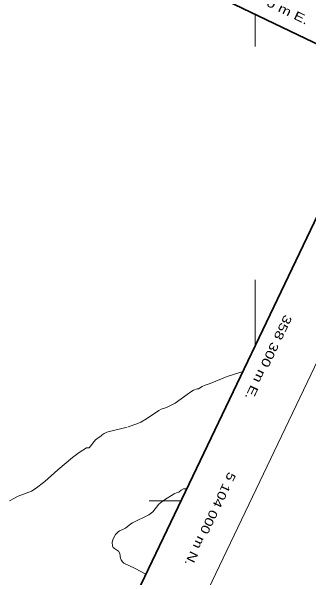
# Model space of a CAD drawing. Extents: x 356765 to 358572, y 5103174 to 5104650.
# Drawn here: x 358257.6 to 358309.3, y 5103986.6 to 5104085.1 of the extents above; entities that cross this region are included whole.
import ezdxf
from ezdxf.enums import TextEntityAlignment as Align

# ---------------------------------------------------------------- set-up
doc = ezdxf.new("R2010")
doc.units = 0
doc.header["$LTSCALE"] = 0.6
doc.linetypes.add('LONG_DASHED', pattern=[7.5, 6, -1.5])
for name, color, linetype, lineweight in [('2', 7, 'Continuous', 13), ('60', 7, 'Continuous', 13), ('61', 7, 'Continuous', 13)]:
    doc.layers.add(name, color=color, linetype=linetype, lineweight=lineweight)

msp = doc.modelspace()

# ---------------------------------------------------------------- linework, layer by layer
at = {"layer": '2', "linetype": 'LONG_DASHED'}
for points in [[(358292.17, 5104020.42), (358295.15, 5104021.63), (358297.18, 5104022.25), (358297.87, 5104022.51)], [(358257.32, 5104000.01), (358258.81, 5104000.79), (358261.14, 5104001.71), (358261.76, 5104002.09), (358263.44, 5104003.38), (358265.68, 5104005.4), (358268.27, 5104007.54), (358269.44, 5104008.4), (358270.68, 5104009.2), (358271.14, 5104009.19), (358272.27, 5104010.61), (358273.23, 5104011.3), (358273.41, 5104011.5), (358273.75, 5104011.71), (358274.24, 5104011.93), (358277.94, 5104012.84), (358279.44, 5104013.38), (358280.12, 5104013.69), (358281.1, 5104014.23), (358283.29, 5104015.73), (358283.69, 5104015.94), (358284.62, 5104016.25), (358286.1, 5104016.99), (358288.17, 5104018.49), (358288.84, 5104018.95), (358289.31, 5104019.21), (358289.92, 5104019.44), (358290.17, 5104019.44), (358290.82, 5104019.87), (358291.31, 5104020.12), (358292.17, 5104020.42)], [(358281.01, 5103987.28), (358279.17, 5103988.23), (358278.04, 5103988.74), (358277.19, 5103989.18), (358276.96, 5103989.37), (358276.7, 5103989.74), (358276.61, 5103989.98), (358276.49, 5103990.84), (358276.27, 5103991.24), (358275.53, 5103991.69), (358275.34, 5103991.91), (358275.21, 5103992.18), (358275.13, 5103992.76), (358275.27, 5103993.3), (358275.75, 5103994.17), (358276.2, 5103994.62), (358276.44, 5103994.78), (358277.12, 5103995.05), (358277.47, 5103995.24), (358278.42, 5103996.03), (358278.7, 5103996.19), (358281.53, 5103997.54), (358282.22, 5103998.09), (358283.27, 5103999.4), (358283.53, 5103999.66), (358284.25, 5104000.19), (358285.91, 5104001.21), (358286.32, 5104001.42), (358286.72, 5104001.53), (358287.17, 5104001.88), (358287.57, 5104002.07), (358288.1, 5104002.09)]]:
    msp.add_lwpolyline(points, dxfattribs=at)
at = {"layer": '60', "lineweight": 35}
msp.add_lwpolyline([(356779.89, 5103862.01), (357952.48, 5103300.77), (358322.47, 5104073.79), (357149.88, 5104635.03)], close=True, dxfattribs=at)
at = {"layer": '60'}
msp.add_lwpolyline([(358331.91, 5104068.3), (358557.43, 5103960.4), (358187.44, 5103187.19), (357961.94, 5103295.12)], close=True, dxfattribs=at)
at = {"layer": '61'}
for p, q in [((358300, 5104079), (358300, 5104084.54)), ((358300, 5104026.84), (358300, 5104038.43)), ((358287.15, 5104000), (358281.61, 5104000))]:
    msp.add_line(p, q, dxfattribs=at)

# ---------------------------------------------------------------- texts
for s, rotation, width, p in [(' 358 300 m E.', 334.42, 1.35, (358301.2712, 5104086.3733)), (' 358 300 m E.', 244.42, 1.35, (358301.8333, 5104025.5588)), (' 5 104 000 m N.', 244.42, 1.3, (358291.694, 5103997.4338))]:
    msp.add_text(s, height=1.5, rotation=rotation, dxfattribs=dict(at, width=width)).set_placement(p, align=Align.CENTER)

doc.saveas('drawing.dxf')
